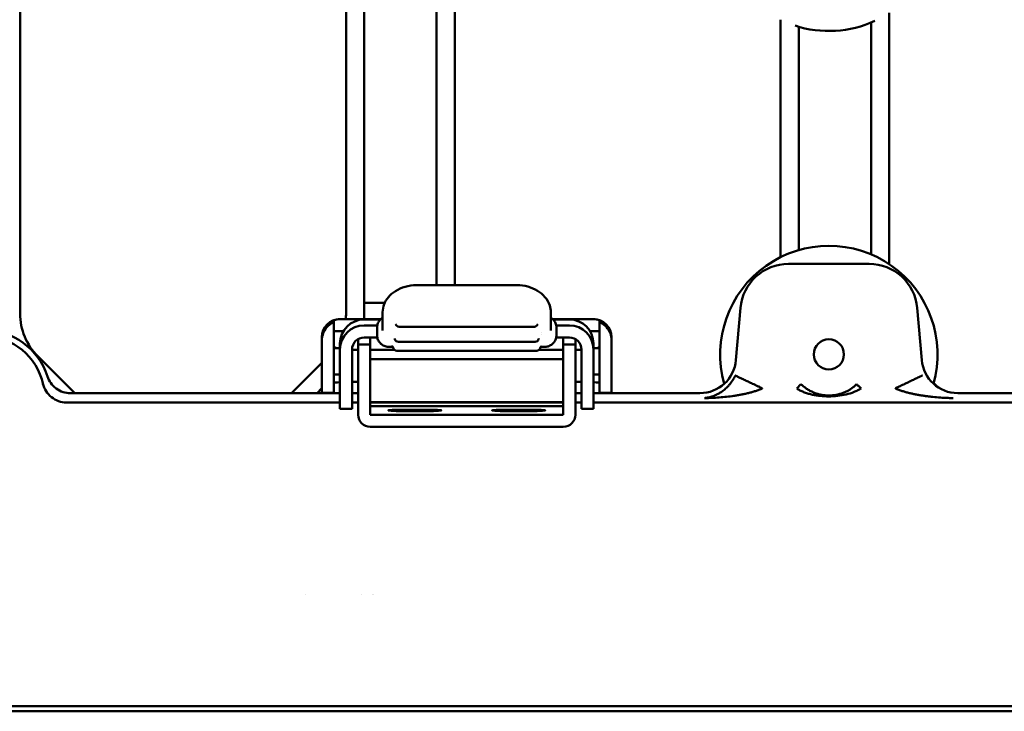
# Model space of a CAD drawing. Header units: millimetres. Extents: x 0 to 14369, y -869 to 2970.
# Tile 315 of 656: x 1972 to 2054, y 658 to 716. Entities that reach past the tile are written whole.
import ezdxf

# ---------------------------------------------------------------- set-up
doc = ezdxf.new("R2010")
doc.units = ezdxf.units.MM
doc.header["$LTSCALE"] = 10
doc.layers.add('Sichtbar (ISO)', color=7, linetype='Continuous', lineweight=50)

msp = doc.modelspace()

# ---------------------------------------------------------------- linework, layer by layer
at = {"layer": 'Sichtbar (ISO)'}
for p, q in [((1972.518, 691.266), (1972.518, 721.503)), ((1972.518, 691.266), (1972.518, 721.503)), ((1999.518, 721.503), (1999.518, 691.266)), ((1999.518, 721.503), (1999.518, 691.266)), ((2008.518, 693.622), (2008.518, 721.503)), ((2008.518, 693.622), (2008.518, 721.503)), ((2001.018, 690.801), (2001.018, 720.624)), ((2001.018, 720.624), (2001.018, 690.801)), ((2007.018, 720.624), (2007.018, 693.622)), ((2007.018, 693.622), (2007.018, 720.624)), ((2044.518, 695.368), (2044.518, 716.201)), ((2044.518, 695.368), (2044.518, 716.201)), ((2035.518, 715.622), (2035.518, 695.947)), ((2035.518, 715.622), (2035.518, 695.947)), ((2043.018, 715.393), (2043.018, 696.176)), ((2043.018, 696.176), (2043.018, 715.393)), ((2037.018, 696.53), (2037.018, 715.039)), ((2037.018, 715.039), (2037.018, 696.53)), ((2042.852, 695.385), (2036.183, 695.385)), ((2005.353, 693.622), (2013.683, 693.622)), ((2002.723, 692.145), (2001.018, 692.145)), ((2001.018, 692.145), (2002.723, 692.145)), ((2032.198, 691.733), (2031.82, 687.405)), ((2047.216, 687.405), (2046.837, 691.733)), ((2002.553, 691.376), (2002.553, 690.997)), ((2002.553, 690.997), (2002.553, 689.861)), ((2016.483, 690.997), (2016.483, 691.376)), ((2016.483, 689.861), (2016.483, 690.997)), ((1998.518, 690.711), (1998.518, 690.556)), ((1998.518, 690.556), (1998.518, 688.619)), ((2002.384, 690.801), (1999.018, 690.801)), ((2002.379, 690.796), (1999.018, 690.796)), ((2001.018, 690.775), (2002.359, 690.775)), ((2001.353, 690.286), (2001.018, 690.286)), ((2003.915, 690.179), (2015.12, 690.179)), ((2020.018, 690.801), (2016.652, 690.801)), ((2020.018, 690.796), (2016.657, 690.796)), ((2016.677, 690.775), (2018.018, 690.775)), ((2018.018, 690.286), (2017.683, 690.286)), ((2020.518, 690.556), (2020.518, 690.711)), ((2020.518, 688.619), (2020.518, 690.556)), ((1997.518, 689.06), (1997.518, 689.301)), ((1998.518, 689.797), (1999.298, 689.797)), ((2001.018, 689.287), (2001.353, 689.287)), ((2001.518, 688.713), (2001.518, 689.287)), ((2002.084, 689.48), (2002.084, 690.087)), ((2015.683, 689.714), (2015.683, 689.714)), ((2015.704, 689.534), (2015.704, 689.534)), ((2016.951, 690.087), (2016.951, 689.48)), ((2017.518, 689.287), (2017.518, 688.713)), ((2017.683, 689.287), (2018.018, 689.287)), ((2019.737, 689.797), (2020.518, 689.797)), ((2021.518, 689.301), (2021.518, 689.06)), ((1997.518, 688.619), (1997.518, 689.06)), ((1997.518, 688.619), (1997.518, 686.62)), ((1998.518, 686.62), (1998.518, 688.619)), ((1999.018, 688.288), (1999.018, 688.776)), ((2000.518, 688.713), (2000.518, 689.153)), ((2000.518, 688.713), (2001.518, 688.713)), ((2000.518, 688.713), (2000.518, 682.887)), ((2001.518, 682.887), (2001.518, 688.713)), ((2003.392, 688.5), (2003.099, 688.5)), ((2003.336, 688.555), (2003.336, 688.555)), ((2003.853, 688.929), (2015.183, 688.929)), ((2015.474, 689.159), (2015.474, 689.159)), ((2015.936, 688.5), (2015.644, 688.5)), ((2017.518, 688.713), (2018.518, 688.713)), ((2017.518, 688.713), (2017.518, 682.887)), ((2018.518, 688.713), (2018.518, 689.153)), ((2018.518, 682.887), (2018.518, 688.713)), ((2020.018, 688.776), (2020.018, 688.288)), ((2020.518, 688.619), (2020.518, 686.62)), ((2021.518, 689.06), (2021.518, 688.619)), ((2021.518, 686.62), (2021.518, 688.619)), ((1977.042, 684.671), (1973.982, 687.731)), ((1977.042, 684.671), (1973.982, 687.731)), ((1999.018, 688.39), (1998.518, 688.39)), ((1999.018, 685.289), (1999.018, 688.288)), ((2000.018, 685.289), (2000.018, 688.288)), ((2003.521, 688.261), (2001.518, 688.261)), ((2003.719, 688.186), (2015.317, 688.186)), ((2017.518, 688.261), (2015.515, 688.261)), ((2019.018, 688.288), (2019.018, 685.289)), ((2020.518, 688.39), (2020.018, 688.39)), ((2020.018, 685.289), (2020.018, 688.288)), ((1997.518, 687.195), (1994.993, 684.671)), ((1997.518, 687.195), (1994.993, 684.671)), ((2017.518, 687.493), (2001.518, 687.493)), ((1997.518, 684.69), (1997.518, 686.62)), ((1998.518, 686.62), (1998.518, 684.69)), ((1999.018, 686.225), (1998.518, 686.225)), ((2020.518, 686.225), (2020.018, 686.225)), ((2020.518, 684.69), (2020.518, 686.62)), ((2021.518, 686.62), (2021.518, 684.69)), ((1999.018, 683.359), (1999.018, 685.289)), ((2000.018, 685.289), (2000.018, 683.359)), ((2019.018, 683.359), (2019.018, 685.289)), ((2020.018, 685.289), (2020.018, 683.359)), ((2036.852, 685.063), (2037.195, 685.426)), ((2048.542, 685.171), (2048.2, 685.513)), ((2048.542, 685.171), (2048.2, 685.513)), ((1999.018, 684.671), (1976.684, 684.671)), ((1997.114, 684.671), (1997.518, 685.074)), ((1997.518, 685.074), (1997.114, 684.671)), ((1998.518, 684.69), (1997.518, 684.69)), ((2000.518, 684.671), (2000.018, 684.671)), ((2019.018, 684.671), (2018.518, 684.671)), ((2028.835, 684.671), (2020.018, 684.671)), ((2021.518, 684.69), (2020.518, 684.69)), ((2072.351, 684.671), (2050.2, 684.671)), ((1976.355, 683.885), (1999.018, 683.885)), ((1999.018, 683.885), (1976.358, 683.885)), ((2000.518, 683.885), (2000.018, 683.885)), ((2000.018, 683.885), (2000.518, 683.885)), ((2017.518, 683.937), (2001.518, 683.937)), ((2017.518, 683.885), (2001.518, 683.885)), ((2001.518, 683.885), (2017.518, 683.885)), ((2001.518, 683.596), (2017.518, 683.596)), ((2019.018, 683.885), (2018.518, 683.885)), ((2018.518, 683.885), (2019.018, 683.885)), ((2072.677, 683.885), (2020.018, 683.885)), ((2020.018, 683.885), (2072.68, 683.885)), ((1999.018, 683.359), (2000.018, 683.359)), ((2017.518, 682.887), (2001.518, 682.887)), ((2004.718, 683.299), (2005.718, 683.299)), ((2005.718, 683.18), (2004.718, 683.18)), ((2013.318, 683.299), (2014.318, 683.299)), ((2013.318, 683.18), (2014.318, 683.18)), ((2019.018, 683.359), (2020.018, 683.359)), ((2017.518, 681.887), (2001.518, 681.887)), ((2015.518, 658.304), (1914.518, 658.304)), ((1961.141, 658.736), (2031.616, 658.736)), ((2091.553, 658.304), (2015.518, 658.304)), ((2031.616, 658.736), (2091.559, 658.736))]:
    msp.add_line(p, q, dxfattribs=at)
msp.add_circle((2039.518, 687.885), 1.25, dxfattribs=at)
for centre, radius, start, end in [((2039.518, 723.685), 9, 251.8738, 294.97497), ((2039.518, 723.685), 9, 251.8738, 294.97497), ((2039.518, 687.885), 9, 344.31443, 195.68557), ((2039.518, 687.885), 9, 344.31443, 195.68557), ((2036.183, 691.385), 4, 90, 175), ((2042.852, 691.385), 4, 5, 90), ((1977.518, 691.266), 5, 180, 225), ((1977.518, 691.266), 5, 180, 225), ((1994.518, 691.266), 5, 354.6652, 0), ((1994.518, 691.266), 5, 354.6652, 0), ((1999.018, 689.301), 1.5, 90, 180), ((2003.915, 690.479), 0.3, 197.30653, 269.99999), ((2015.12, 690.479), 0.3, 269.99999, 342.69639), ((2020.018, 689.301), 1.5, 0, 90), ((1969.518, 684.385), 5.524, 17.68467, 162.31533), ((1969.518, 684.385), 5, 11.65325, 168.34675), ((2003.853, 689.229), 0.3, 193.47866, 270), ((2015.183, 689.229), 0.3, 270, 346.45342), ((2003.719, 688.486), 0.3, 192.6845, 270), ((2015.317, 688.486), 0.3, 270, 347.31465), ((2003.768, 667.635), 7.594, 177.27357, 177.27474), ((2003.768, 667.635), 3, 173.06299, 173.0659), ((2003.768, 667.635), 2, 169.55503, 169.55941)]:
    msp.add_arc(centre, radius, start, end, dxfattribs=at)
for centre, major_axis, ratio, start_param, end_param in [((2001.018, 688.776), (-2, 0), 0.999391, 4.712389, 6.283185), ((2001.018, 688.288), (-2, 0), 0.999391, 4.712389, 6.283185), ((2018.018, 688.776), (2, 0), 0.999391, 0, 1.570796), ((2018.018, 688.288), (2, 0), 0.999391, 0, 1.570796), ((2001.018, 688.288), (-1, 0), 0.999391, 4.712411, 6.283131), ((2018.018, 688.288), (1, 0), 0.999391, 0, 1.570796), ((2015.85, 688.296), (-0.151, 0.259), 0.879399, 0.000207, 0.000319), ((2028.828, 687.675), (-2.032, 2.217), 0.997483, 2.401083, 3.882103), ((2050.208, 687.675), (2.032, 2.217), 0.997483, 2.401083, 3.882102), ((2000.518, 685.529), (-2, 0), 0.034899, 5.560451, 6.283185), ((2000.518, 685.529), (2, 0), 0.034899, 1.570796, 1.823477), ((2018.518, 685.529), (2, 0), 0.034899, 1.318116, 1.570796), ((2018.518, 685.529), (2, 0), 0.034899, 0, 0.722734), ((2001.518, 682.887), (-1, 0), 0.999391, 0, 1.570796), ((2004.718, 683.239), (-1.7, 0), 0.034899, 4.712389, 7.853982), ((2005.718, 683.239), (1.7, 0), 0.034899, 4.712389, 7.853982), ((2013.318, 683.239), (-1.7, 0), 0.034899, 4.712389, 7.853982), ((2014.318, 683.239), (1.7, 0), 0.034899, 4.712389, 7.853982), ((2017.518, 682.887), (1, 0), 0.999391, 4.712389, 6.283185)]:
    msp.add_ellipse(centre, major_axis=major_axis, ratio=ratio, start_param=start_param, end_param=end_param, dxfattribs=at)
for points, knots in [([(2002.553, 691.376), (2002.553, 691.6), (2002.596, 691.826), (2002.758, 692.246), (2002.878, 692.444), (2003.189, 692.815), (2003.39, 692.988), (2003.854, 693.285), (2004.128, 693.407), (2004.713, 693.577), (2005.035, 693.622), (2005.353, 693.622)], [0, 0, 0, 0, 0.0778666, 0.0778666, 0.1558458, 0.1558458, 0.2417661, 0.2417661, 0.3329717, 0.3329717, 0.4282123, 0.4282123, 0.4282123, 0.4282123]), ([(2013.683, 693.622), (2013.986, 693.622), (2014.293, 693.581), (2014.862, 693.424), (2015.133, 693.308), (2015.611, 693.016), (2015.825, 692.837), (2016.172, 692.429), (2016.309, 692.194), (2016.451, 691.761), (2016.483, 691.568), (2016.483, 691.376)], [0, 0, 0, 0, 0.0908864, 0.0908864, 0.1803365, 0.1803365, 0.2703361, 0.2703361, 0.3614584, 0.3614584, 0.4281965, 0.4281965, 0.4281965, 0.4281965]), ([(2002.084, 690.087), (2002.084, 690.191), (2002.102, 690.297), (2002.167, 690.495), (2002.216, 690.59), (2002.341, 690.764), (2002.42, 690.844), (2002.522, 690.921), (2002.537, 690.932), (2002.553, 690.942)], [0, 0, 0, 0, 0.0312732, 0.0312732, 0.0626469, 0.0626469, 0.0955366, 0.0955366, 0.101112, 0.101112, 0.101112, 0.101112]), ([(2016.483, 690.942), (2016.53, 690.91), (2016.574, 690.875), (2016.705, 690.753), (2016.782, 690.653), (2016.891, 690.443), (2016.927, 690.332), (2016.948, 690.176), (2016.951, 690.131), (2016.951, 690.087)], [0.0217071, 0.0217071, 0.0217071, 0.0217071, 0.0386382, 0.0386382, 0.0754364, 0.0754364, 0.1095163, 0.1095163, 0.1227722, 0.1227722, 0.1227722, 0.1227722]), ([(1997.518, 689.06), (1997.518, 689.169), (1997.529, 689.277), (1997.588, 689.56), (1997.654, 689.722), (1997.848, 690.058), (1997.99, 690.215), (1998.274, 690.439), (1998.403, 690.508), (1998.518, 690.556)], [0.29680528, 0.29680528, 0.29680528, 0.29680528, 0.31002829, 0.31002829, 0.33307659, 0.33307659, 0.36463144, 0.36463144, 0.39136167, 0.39136167, 0.39136167, 0.39136167]), ([(2002.105, 690.285), (2002.043, 690.285), (2001.981, 690.285), (2001.754, 690.285), (2001.585, 690.286), (2001.409, 690.286), (2001.403, 690.286), (2001.384, 690.286), (2001.371, 690.286), (2001.356, 690.286), (2001.355, 690.286), (2001.354, 690.286), (2001.353, 690.286), (2001.353, 690.286), (2001.353, 690.286), (2001.353, 690.286), (2001.353, 690.286), (2001.353, 690.286), (2001.353, 690.286), (2001.353, 690.286)], [-0.07722117, -0.07722117, -0.07722117, -0.07722117, -0.0572933, -0.0572933, -0.00628003, -0.00628003, -0.00444062, -0.00444062, -0.00051312, -0.00051312, -0.00011231, -0.00011231, -0.00005918, -0.00005918, -0.00002517, -0.00002517, -0.00001211, -0.00001211, -0.000001, -0.000001, -0.000001, -0.000001]), ([(2017.683, 690.286), (2017.683, 690.286), (2017.683, 690.286), (2017.683, 690.286), (2017.683, 690.286), (2017.682, 690.286), (2017.682, 690.286), (2017.682, 690.286), (2017.682, 690.286), (2017.68, 690.286), (2017.679, 690.286), (2017.664, 690.286), (2017.651, 690.286), (2017.632, 690.286), (2017.626, 690.286), (2017.449, 690.286), (2017.28, 690.285), (2017.054, 690.285), (2016.992, 690.285), (2016.931, 690.285)], [-0.32905368, -0.32905368, -0.32905368, -0.32905368, -0.32904256, -0.32904256, -0.32902949, -0.32902949, -0.32899544, -0.32899544, -0.32894225, -0.32894225, -0.32854098, -0.32854098, -0.32460896, -0.32460896, -0.32276743, -0.32276743, -0.27154618, -0.27154618, -0.25173835, -0.25173835, -0.25173835, -0.25173835]), ([(2021.518, 689.06), (2021.518, 689.113), (2021.515, 689.167), (2021.49, 689.408), (2021.438, 689.583), (2021.268, 689.944), (2021.132, 690.127), (2020.809, 690.413), (2020.652, 690.5), (2020.518, 690.556)], [-0.11853239, -0.11853239, -0.11853239, -0.11853239, -0.11267192, -0.11267192, -0.09195815, -0.09195815, -0.06507861, -0.06507861, -0.04068652, -0.04068652, -0.04068652, -0.04068652]), ([(2001.353, 689.287), (2001.353, 689.287), (2001.353, 689.287), (2001.353, 689.287), (2001.353, 689.287), (2001.353, 689.287), (2001.353, 689.287), (2001.354, 689.287), (2001.354, 689.287), (2001.357, 689.287), (2001.359, 689.287), (2001.383, 689.287), (2001.405, 689.287), (2001.437, 689.287), (2001.447, 689.287), (2001.589, 689.287), (2001.72, 689.286), (2001.935, 689.285), (2002.021, 689.284), (2002.104, 689.284)], [-0.32085645, -0.32085645, -0.32085645, -0.32085645, -0.32083855, -0.32083855, -0.32081742, -0.32081742, -0.32076964, -0.32076964, -0.32069288, -0.32069288, -0.3200298, -0.3200298, -0.31345199, -0.31345199, -0.31038427, -0.31038427, -0.27073608, -0.27073608, -0.24360745, -0.24360745, -0.24360745, -0.24360745]), ([(2003.099, 688.5), (2002.983, 688.5), (2002.864, 688.52), (2002.647, 688.594), (2002.545, 688.649), (2002.372, 688.786), (2002.297, 688.867), (2002.182, 689.045), (2002.139, 689.143), (2002.094, 689.321), (2002.084, 689.401), (2002.084, 689.48)], [0, 0, 0, 0, 0.0350529, 0.0350529, 0.0688725, 0.0688725, 0.1012263, 0.1012263, 0.1324782, 0.1324782, 0.1562194, 0.1562194, 0.1562194, 0.1562194]), ([(2016.951, 689.48), (2016.951, 689.376), (2016.934, 689.271), (2016.868, 689.076), (2016.819, 688.984), (2016.696, 688.82), (2016.621, 688.747), (2016.451, 688.628), (2016.355, 688.58), (2016.152, 688.517), (2016.044, 688.5), (2015.936, 688.5)], [0, 0, 0, 0, 0.0311498, 0.0311498, 0.0617589, 0.0617589, 0.0925112, 0.0925112, 0.1239644, 0.1239644, 0.1562422, 0.1562422, 0.1562422, 0.1562422]), ([(2016.931, 689.284), (2017.024, 689.284), (2017.119, 689.285), (2017.335, 689.286), (2017.456, 689.287), (2017.588, 689.287), (2017.599, 689.287), (2017.631, 689.287), (2017.653, 689.287), (2017.677, 689.287), (2017.679, 689.287), (2017.681, 689.287), (2017.682, 689.287), (2017.682, 689.287), (2017.682, 689.287), (2017.682, 689.287), (2017.682, 689.287), (2017.683, 689.287), (2017.683, 689.287), (2017.683, 689.287)], [-0.07716398, -0.07716398, -0.07716398, -0.07716398, -0.04705593, -0.04705593, -0.01046133, -0.01046133, -0.00739708, -0.00739708, -0.00082672, -0.00082672, -0.00016439, -0.00016439, -0.00008771, -0.00008771, -0.00003998, -0.00003998, -0.00001889, -0.00001889, -0.000001, -0.000001, -0.000001, -0.000001]), ([(1998.831, 688.39), (1998.769, 688.403), (1998.714, 688.417), (1998.568, 688.464), (1998.518, 688.5), (1998.518, 688.532)], [0.8006792, 0.8006792, 0.8006792, 0.8006792, 0.8340589, 0.8340589, 0.9102337, 0.9102337, 0.9102337, 0.9102337]), ([(2003.426, 688.421), (2003.419, 688.45), (2003.407, 688.477), (2003.38, 688.518), (2003.365, 688.534), (2003.346, 688.549), (2003.341, 688.552), (2003.336, 688.555)], [0, 0, 0, 0, 0.01097072, 0.01097072, 0.02103007, 0.02103007, 0.02616928, 0.02616928, 0.02616928, 0.02616928]), ([(2003.561, 689.159), (2003.559, 689.167), (2003.556, 689.174), (2003.551, 689.186), (2003.548, 689.19), (2003.548, 689.19)], [0, 0, 0, 0, 0.00599817, 0.00599817, 0.01436853, 0.01436853, 0.01436853, 0.01436853]), ([(2015.487, 689.19), (2015.487, 689.19), (2015.486, 689.188), (2015.481, 689.18), (2015.477, 689.171), (2015.474, 689.159)], [0.02485116, 0.02485116, 0.02485116, 0.02485116, 0.03075646, 0.03075646, 0.03925428, 0.03925428, 0.03925428, 0.03925428]), ([(2015.699, 688.555), (2015.691, 688.55), (2015.68, 688.542), (2015.657, 688.519), (2015.645, 688.504), (2015.624, 688.467), (2015.615, 688.444), (2015.61, 688.421)], [0, 0, 0, 0, 0.00890408, 0.00890408, 0.01733803, 0.01733803, 0.02618524, 0.02618524, 0.02618524, 0.02618524]), ([(2015.71, 688.56), (2015.71, 688.56), (2015.71, 688.56), (2015.706, 688.559), (2015.703, 688.557), (2015.699, 688.555)], [0.005950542, 0.005950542, 0.005950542, 0.005950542, 0.009237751, 0.009237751, 0.013916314, 0.013916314, 0.013916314, 0.013916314]), ([(2020.518, 688.532), (2020.518, 688.5), (2020.468, 688.464), (2020.321, 688.417), (2020.267, 688.403), (2020.204, 688.39)], [0.3032271, 0.3032271, 0.3032271, 0.3032271, 0.3794019, 0.3794019, 0.4127816, 0.4127816, 0.4127816, 0.4127816]), ([(1974.78, 686.063), (1974.843, 685.867), (1974.935, 685.682), (1975.178, 685.338), (1975.331, 685.183), (1975.679, 684.928), (1975.873, 684.83), (1976.275, 684.702), (1976.479, 684.671), (1976.684, 684.671)], [-0.2527669, -0.2527669, -0.2527669, -0.2527669, -0.1911864, -0.1911864, -0.1263776, -0.1263776, -0.0615747, -0.0615747, -0.000001, -0.000001, -0.000001, -0.000001]), ([(2029.208, 684.264), (2029.238, 684.266), (2029.299, 684.272), (2029.393, 684.285), (2029.578, 684.315), (2029.938, 684.418), (2030.264, 684.558), (2030.591, 684.752), (2030.739, 684.86), (2030.888, 684.979), (2031.029, 685.107), (2031.172, 685.252), (2031.321, 685.423), (2031.47, 685.617), (2031.62, 685.853), (2031.693, 685.99), (2031.729, 686.061), (2031.753, 686.11), (2031.764, 686.134)], [0, 0, 0, 0, 0.048409, 0.096859, 0.165394, 0.261884, 0.356475, 0.447483, 0.509607, 0.570855, 0.63166, 0.692703, 0.75504, 0.819238, 0.884927, 0.932171, 0.965944, 1, 1, 1, 1]), ([(2034.017, 685.063), (2034.013, 685.065), (2034.008, 685.067), (2034.004, 685.069), (2034, 685.071), (2033.996, 685.073), (2033.991, 685.075), (2033.984, 685.079), (2033.976, 685.083), (2033.965, 685.088), (2033.95, 685.095), (2033.931, 685.104), (2033.913, 685.113), (2033.894, 685.121), (2033.877, 685.13), (2033.861, 685.138), (2033.844, 685.145), (2033.829, 685.152), (2033.809, 685.162), (2033.779, 685.176), (2033.739, 685.195), (2033.705, 685.211), (2033.671, 685.228), (2033.642, 685.241), (2033.602, 685.26), (2033.547, 685.287), (2033.47, 685.323), (2033.4, 685.356), (2033.331, 685.39), (2033.268, 685.419), (2033.204, 685.45), (2033.139, 685.481), (2033.073, 685.512), (2033.014, 685.54), (2032.954, 685.568), (2032.901, 685.594), (2032.833, 685.626), (2032.736, 685.672), (2032.612, 685.731), (2032.499, 685.785), (2032.386, 685.839), (2032.284, 685.887), (2032.213, 685.921), (2032.164, 685.945), (2032.129, 685.961), (2032.093, 685.978), (2032.057, 685.995), (2032.021, 686.013), (2031.988, 686.028), (2031.956, 686.043), (2031.927, 686.057), (2031.902, 686.069), (2031.877, 686.081), (2031.855, 686.091), (2031.836, 686.101), (2031.816, 686.11), (2031.799, 686.118), (2031.789, 686.123), (2031.782, 686.126), (2031.778, 686.128), (2031.774, 686.13), (2031.77, 686.132), (2031.767, 686.133), (2031.764, 686.134)], [0.0000211, 0.0000211, 0.0000211, 0.0000211, 0.014674, 0.014674, 0.014674, 0.0293417, 0.0293417, 0.0293417, 0.0500827, 0.0500827, 0.0500827, 0.0793901, 0.0793901, 0.0793901, 0.1086806, 0.1086806, 0.1086806, 0.1379606, 0.1379606, 0.1379606, 0.1793624, 0.1793624, 0.1793624, 0.2207845, 0.2207845, 0.2207845, 0.2794473, 0.2794473, 0.2794473, 0.3382541, 0.3382541, 0.3382541, 0.3971495, 0.3971495, 0.3971495, 0.4561158, 0.4561158, 0.4561158, 0.5396789, 0.5396789, 0.5396789, 0.6232171, 0.6232171, 0.6232171, 0.6821965, 0.6821965, 0.6821965, 0.7410973, 0.7410973, 0.7410973, 0.7999056, 0.7999056, 0.7999056, 0.8585689, 0.8585689, 0.8585689, 0.917124, 0.917124, 0.917124, 0.9585379, 0.9585379, 0.9585379, 1, 1, 1, 1]), ([(2047.267, 686.142), (2047.266, 686.141), (2047.265, 686.14), (2047.264, 686.14), (2047.262, 686.139), (2047.261, 686.138), (2047.258, 686.137), (2047.252, 686.134), (2047.233, 686.125), (2047.211, 686.114), (2047.188, 686.103), (2047.167, 686.092), (2047.131, 686.075), (2047.08, 686.05), (2046.989, 686.006), (2046.882, 685.955), (2046.774, 685.903), (2046.654, 685.845), (2046.532, 685.787), (2046.423, 685.735), (2046.313, 685.682), (2046.197, 685.626), (2046.08, 685.569), (2045.956, 685.51), (2045.823, 685.446), (2045.691, 685.382), (2045.548, 685.314), (2045.422, 685.253), (2045.323, 685.205), (2045.233, 685.162), (2045.163, 685.129), (2045.118, 685.108), (2045.081, 685.09), (2045.058, 685.079), (2045.051, 685.076), (2045.046, 685.073), (2045.041, 685.07), (2045.038, 685.069), (2045.035, 685.067), (2045.032, 685.066), (2045.027, 685.065), (2045.022, 685.064), (2045.018, 685.064)], [0.0000005, 0.0000005, 0.0000005, 0.0000005, 0.0378843, 0.0378843, 0.0378843, 0.0760275, 0.0760275, 0.0760275, 0.16129, 0.16129, 0.16129, 0.2466291, 0.2466291, 0.2466291, 0.3676057, 0.3676057, 0.3676057, 0.4892465, 0.4892465, 0.4892465, 0.5981953, 0.5981953, 0.5981953, 0.7068414, 0.7068414, 0.7068414, 0.8149549, 0.8149549, 0.8149549, 0.9002049, 0.9002049, 0.9002049, 0.9541436, 0.9541436, 0.9541436, 0.969839, 0.969839, 0.969839, 0.9811294, 0.9811294, 0.9811294, 1, 1, 1, 1]), ([(1974.401, 685.457), (1974.452, 685.238), (1974.543, 685.031), (1974.788, 684.655), (1974.942, 684.487), (1975.292, 684.205), (1975.49, 684.09), (1975.911, 683.931), (1976.133, 683.886), (1976.358, 683.885)], [0.0000015, 0.0000015, 0.0000015, 0.0000015, 0.0672824, 0.0672824, 0.1347181, 0.1347181, 0.2022966, 0.2022966, 0.2697059, 0.2697059, 0.2697059, 0.2697059]), ([(2037.195, 685.426), (2037.269, 685.355), (2037.347, 685.287), (2037.427, 685.222), (2037.508, 685.157), (2037.592, 685.096), (2037.679, 685.038), (2037.767, 684.98), (2037.858, 684.926), (2037.95, 684.877), (2038.045, 684.826), (2038.142, 684.78), (2038.24, 684.739), (2038.34, 684.697), (2038.442, 684.66), (2038.545, 684.628), (2038.583, 684.616), (2038.621, 684.605), (2038.659, 684.594)], [0, 0, 0, 0, 0.0600953, 0.0600953, 0.0600953, 0.1207566, 0.1207566, 0.1207566, 0.1824005, 0.1824005, 0.1824005, 0.2455295, 0.2455295, 0.2455295, 0.3102387, 0.3102387, 0.3102387, 0.3339384, 0.3339384, 0.3339384, 0.3339384]), ([(2041.451, 685.104), (2041.497, 685.137), (2041.543, 685.171), (2041.588, 685.206), (2041.669, 685.27), (2041.746, 685.337), (2041.821, 685.407)], [0.90657699, 0.90657699, 0.90657699, 0.90657699, 0.93986506, 0.93986506, 0.93986506, 0.99999936, 0.99999936, 0.99999936, 0.99999936]), ([(2042.184, 685.063), (2042.141, 685.108), (2042.057, 685.202), (2041.915, 685.29), (2041.853, 685.389), (2041.823, 685.405), (2041.821, 685.407)], [0.0000099, 0.0000099, 0.0000099, 0.0000099, 0.248482, 0.4995482, 0.7511088, 0.999986, 0.999986, 0.999986, 0.999986]), ([(2034.017, 685.063), (2033.993, 685.053), (2033.969, 685.043), (2033.945, 685.033), (2033.921, 685.023), (2033.897, 685.014), (2033.873, 685.004), (2033.825, 684.985), (2033.776, 684.967), (2033.728, 684.949), (2033.632, 684.913), (2033.534, 684.879), (2033.437, 684.847), (2033.339, 684.815), (2033.241, 684.785), (2033.143, 684.758), (2033.045, 684.73), (2032.947, 684.704), (2032.848, 684.679), (2032.749, 684.655), (2032.65, 684.632), (2032.551, 684.611), (2032.451, 684.589), (2032.352, 684.569), (2032.252, 684.55), (2032.152, 684.531), (2032.052, 684.513), (2031.952, 684.496), (2031.851, 684.479), (2031.751, 684.464), (2031.65, 684.449), (2031.448, 684.419), (2031.246, 684.393), (2031.044, 684.371)], [0, 0, 0, 0, 0.0157049, 0.0157049, 0.0157049, 0.0313804, 0.0313804, 0.0313804, 0.0626487, 0.0626487, 0.0626487, 0.1249111, 0.1249111, 0.1249111, 0.1869399, 0.1869399, 0.1869399, 0.2488699, 0.2488699, 0.2488699, 0.3108074, 0.3108074, 0.3108074, 0.3728272, 0.3728272, 0.3728272, 0.4349773, 0.4349773, 0.4349773, 0.4972843, 0.4972843, 0.4972843, 0.6223886, 0.6223886, 0.6223886, 0.6223886]), ([(2042.184, 685.063), (2042.096, 685.007), (2041.91, 684.903), (2041.506, 684.718), (2040.961, 684.551), (2040.252, 684.434), (2039.506, 684.388), (2038.889, 684.427), (2038.415, 684.492), (2038.07, 684.559), (2037.738, 684.648), (2037.422, 684.762), (2037.123, 684.9), (2036.939, 685.006), (2036.852, 685.063)], [0, 0, 0, 0, 0.0625, 0.125, 0.25, 0.375, 0.5, 0.625, 0.6875, 0.75, 0.8125, 0.875, 0.9375, 1, 1, 1, 1]), ([(2038.659, 684.594), (2038.832, 684.546), (2039.012, 684.511), (2039.326, 684.479), (2039.458, 684.473), (2039.771, 684.481), (2039.953, 684.502), (2040.322, 684.574), (2040.512, 684.629), (2040.958, 684.801), (2041.216, 684.937), (2041.451, 685.104)], [0, 0, 0, 0, 0.0567481, 0.0567481, 0.0960642, 0.0960642, 0.1506184, 0.1506184, 0.2125862, 0.2125862, 0.3008251, 0.3008251, 0.3008251, 0.3008251]), ([(2049.289, 684.277), (2049.264, 684.277), (2049.034, 684.287), (2048.602, 684.312), (2048.093, 684.36), (2047.688, 684.409), (2047.385, 684.451), (2047.084, 684.498), (2046.783, 684.551), (2046.484, 684.612), (2046.236, 684.668), (2046.039, 684.719), (2045.842, 684.772), (2045.597, 684.846), (2045.355, 684.931), (2045.186, 684.996), (2045.09, 685.034), (2045.042, 685.054), (2045.018, 685.064)], [0.1105781, 0.1105781, 0.1105781, 0.1105781, 0.1259436, 0.2519436, 0.3776213, 0.4402557, 0.5027268, 0.5650306, 0.6271771, 0.6891932, 0.7511273, 0.7820871, 0.8130574, 0.8750847, 0.9373478, 0.9686175, 0.9842939, 1, 1, 1, 1]), ([(2031.044, 684.371), (2030.841, 684.349), (2030.637, 684.33), (2030.434, 684.315), (2030.23, 684.3), (2030.026, 684.288), (2029.821, 684.28), (2029.719, 684.275), (2029.617, 684.272), (2029.515, 684.269), (2029.464, 684.268), (2029.412, 684.267), (2029.361, 684.266), (2029.31, 684.265), (2029.259, 684.265), (2029.208, 684.264)], [0.6223886, 0.6223886, 0.6223886, 0.6223886, 0.7480673, 0.7480673, 0.7480673, 0.8740638, 0.8740638, 0.8740638, 0.9370666, 0.9370666, 0.9370666, 0.9685454, 0.9685454, 0.9685454, 1, 1, 1, 1]), ([(2049.828, 684.264), (2049.725, 684.265), (2049.545, 684.268), (2049.366, 684.274), (2049.289, 684.277)], [0, 0, 0, 0, 0.0629374, 0.1105781, 0.1105781, 0.1105781, 0.1105781])]:
    msp.add_open_spline(points, degree=3, knots=knots, dxfattribs=at)
for points in [[(1998.518, 690.711), (1998.675, 690.764), (1998.858, 690.796), (1999.018, 690.796)], [(2020.018, 690.796), (2020.177, 690.796), (2020.361, 690.764), (2020.518, 690.711)], [(2003.336, 688.555), (2003.329, 688.559), (2003.325, 688.56), (2003.325, 688.56)], [(2000.518, 688.261), (2000.354, 688.261), (2000.184, 688.264), (2000.018, 688.27)], [(2015.61, 688.421), (2015.61, 688.421), (2015.61, 688.421), (2015.61, 688.421)], [(2019.018, 688.27), (2018.851, 688.264), (2018.681, 688.261), (2018.518, 688.261)], [(2029.316, 684.265), (2029.342, 684.266), (2029.367, 684.266), (2029.393, 684.267)], [(2029.908, 684.283), (2029.844, 684.28), (2029.78, 684.278), (2029.716, 684.275)]]:
    msp.add_open_spline(points, degree=3, dxfattribs=at)

doc.saveas('drawing.dxf')
